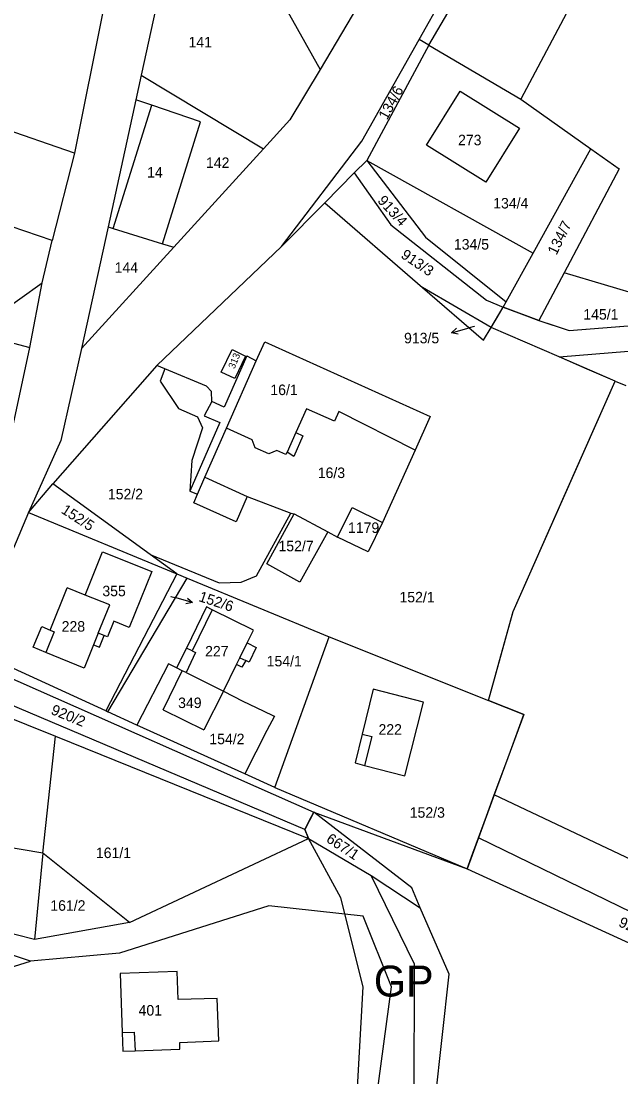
# Model space of a CAD drawing. Extents: x -593358 to -590116, y -1072518 to -1068420.
# Drawn here: x -591600.3 to -591503.2, y -1070728.7 to -1070557.8 of the extents above; entities that cross this region are included whole.
import ezdxf

# ---------------------------------------------------------------- set-up
doc = ezdxf.new("R2010")
doc.units = 0
for name, color, linetype in [('GP', 7, 'Continuous'), ('Parcela KN', 7, 'Continuous'), ('Parcela ZE', 7, 'Continuous'), ('Parcelní číslo', 7, 'Continuous'), ('Parcelní číslo_stavební', 7, 'Continuous'), ('stavby - vnitřní kresba', 7, 'Continuous'), ('Vnitřní obvod', 7, 'Continuous'), ('Vrstva 16', 7, 'Continuous')]:
    doc.layers.add(name, color=color, linetype=linetype)

msp = doc.modelspace()

# ---------------------------------------------------------------- linework, layer by layer
at = {"layer": 'Parcela KN'}
for p, q in [((-591534.3, -1070561.67), (-591510.16, -1070520.22)), ((-591496.78, -1070527.83), (-591519.41, -1070570.42)), ((-591575.98, -1070544.24), (-591580.85, -1070566.52)), ((-591535.87, -1070560.75), (-591529.24, -1070548.94)), ((-591544.13, -1070552.52), (-591551.91, -1070565.58)), ((-591587, -1070555.98), (-591591.64, -1070579.17)), ((-591558.08, -1070554.51), (-591551.91, -1070565.58)), ((-591545.12, -1070577.21), (-591535.87, -1070560.75)), ((-591534.3, -1070561.67), (-591535.87, -1070560.75)), ((-591534.3, -1070561.67), (-591544.34, -1070580.32)), ((-591534.3, -1070561.67), (-591519.41, -1070570.42)), ((-591591.64, -1070579.17), (-591633.68, -1070564.64)), ((-591551.91, -1070565.58), (-591556.78, -1070573.75)), ((-591580.85, -1070566.52), (-591581.72, -1070570.51)), ((-591580.85, -1070566.52), (-591561.04, -1070578.43)), ((-591534.68, -1070577.86), (-591529.22, -1070569.11)), ((-591529.22, -1070569.11), (-591519.62, -1070575.1)), ((-591581.72, -1070570.51), (-591586.21, -1070591.08)), ((-591579.15, -1070571.39), (-591581.72, -1070570.51)), ((-591571.28, -1070574.08), (-591579.15, -1070571.39)), ((-591519.41, -1070570.42), (-591508.07, -1070578.44)), ((-591577.42, -1070593.81), (-591571.28, -1070574.08)), ((-591556.78, -1070573.75), (-591561.04, -1070578.43)), ((-591519.62, -1070575.1), (-591525.08, -1070583.85)), ((-591595.29, -1070593.27), (-591641, -1070577.86)), ((-591558.15, -1070594.24), (-591545.12, -1070577.21)), ((-591525.08, -1070583.85), (-591534.68, -1070577.86)), ((-591591.64, -1070579.17), (-591595.29, -1070593.27)), ((-591561.04, -1070578.43), (-591575.59, -1070594.39)), ((-591517.4, -1070595.32), (-591508.07, -1070578.44)), ((-591508.07, -1070578.44), (-591503.48, -1070581.69)), ((-591544.34, -1070580.32), (-591546.36, -1070582.35)), ((-591544.34, -1070580.32), (-591517.4, -1070595.32)), ((-591544.34, -1070580.32), (-591534.85, -1070592.75)), ((-591503.48, -1070581.69), (-591512.39, -1070598.54)), ((-591546.36, -1070582.35), (-591551.15, -1070587.19)), ((-591551.15, -1070587.19), (-591558.15, -1070594.24)), ((-591551.15, -1070587.19), (-591535.31, -1070600.88)), ((-591586.21, -1070591.08), (-591590.51, -1070610.76)), ((-591586.21, -1070591.08), (-591585.39, -1070591.34)), ((-591585.39, -1070591.34), (-591577.42, -1070593.81)), ((-591596.91, -1070600.14), (-591595.29, -1070593.27)), ((-591534.85, -1070592.75), (-591521.75, -1070603.19)), ((-591575.59, -1070594.39), (-591590.51, -1070610.76)), ((-591578.33, -1070613.54), (-591558.15, -1070594.24)), ((-591577.42, -1070593.81), (-591575.59, -1070594.39)), ((-591521.75, -1070603.19), (-591517.4, -1070595.32)), ((-591512.39, -1070598.54), (-591516.47, -1070606.24)), ((-591498.53, -1070602.65), (-591512.39, -1070598.54)), ((-591607.46, -1070607.68), (-591596.91, -1070600.14)), ((-591598.88, -1070610.6), (-591596.91, -1070600.14)), ((-591535.31, -1070600.88), (-591525.44, -1070609.42)), ((-591522.25, -1070604.1), (-591521.75, -1070603.19)), ((-591524.2, -1070607.35), (-591522.25, -1070604.1)), ((-591516.47, -1070606.24), (-591522.25, -1070604.1)), ((-591525.44, -1070609.42), (-591524.2, -1070607.35)), ((-591513.19, -1070612.13), (-591524.2, -1070607.35)), ((-591516.47, -1070606.24), (-591511.55, -1070607.84)), ((-591511.55, -1070607.84), (-591496.62, -1070606.68)), ((-591603.17, -1070609.49), (-591598.88, -1070610.6)), ((-591602.35, -1070626.72), (-591598.88, -1070610.6)), ((-591590.51, -1070610.76), (-591593.89, -1070625.64)), ((-591562.22, -1070612.74), (-591560.86, -1070609.69)), ((-591560.86, -1070609.69), (-591534.07, -1070621.79)), ((-591513.19, -1070612.13), (-591496.29, -1070610.76)), ((-591567.91, -1070614.6), (-591566.11, -1070610.94)), ((-591563.77, -1070611.97), (-591567.42, -1070620.26)), ((-591566.11, -1070610.94), (-591563.95, -1070612.01)), ((-591563.95, -1070612.01), (-591565.69, -1070615.61)), ((-591563.77, -1070611.97), (-591562.22, -1070612.74)), ((-591504.15, -1070616.05), (-591513.19, -1070612.13)), ((-591578.33, -1070613.54), (-591595.16, -1070632.69)), ((-591577.05, -1070614.08), (-591578.33, -1070613.54)), ((-591570.3, -1070616.89), (-591577.05, -1070614.08)), ((-591567.07, -1070623.67), (-591562.22, -1070612.74)), ((-591565.69, -1070615.61), (-591567.91, -1070614.6)), ((-591569.49, -1070617.73), (-591570.3, -1070616.89)), ((-591520.65, -1070653.33), (-591504.15, -1070616.05)), ((-591504.15, -1070616.05), (-591502.41, -1070616.74)), ((-591569.44, -1070619.37), (-591569.49, -1070617.73)), ((-591567.42, -1070620.26), (-591569.44, -1070619.37)), ((-591554.11, -1070620.52), (-591555.84, -1070624.39)), ((-591549.57, -1070622.53), (-591554.11, -1070620.52)), ((-591548.86, -1070620.99), (-591549.57, -1070622.53)), ((-591536.53, -1070627.25), (-591548.86, -1070620.99)), ((-591534.07, -1070621.79), (-591536.53, -1070627.25)), ((-591570.54, -1070631.6), (-591567.07, -1070623.67)), ((-591562.91, -1070625.54), (-591567.07, -1070623.67)), ((-591555.84, -1070624.39), (-591554.67, -1070624.91)), ((-591593.89, -1070625.64), (-591599.11, -1070637.3)), ((-591562.39, -1070626.84), (-591562.91, -1070625.54)), ((-591554.67, -1070624.91), (-591556.15, -1070628.23)), ((-591560.19, -1070627.81), (-591562.39, -1070626.84)), ((-591558.88, -1070627.31), (-591560.19, -1070627.81)), ((-591557.44, -1070627.95), (-591558.88, -1070627.31)), ((-591557.23, -1070627.57), (-591557.44, -1070627.95)), ((-591556.15, -1070628.23), (-591557.23, -1070627.57)), ((-591536.53, -1070627.25), (-591541.8, -1070638.92)), ((-591599.11, -1070637.3), (-591595.16, -1070632.69)), ((-591579.4, -1070644.11), (-591595.16, -1070632.69)), ((-591570.54, -1070631.6), (-591563.7, -1070634.71)), ((-591563.7, -1070634.71), (-591556.64, -1070637.43)), ((-591599.11, -1070637.3), (-591601.55, -1070643.07)), ((-591599.11, -1070637.3), (-591575.07, -1070647.25)), ((-591562.18, -1070647.55), (-591556.64, -1070637.43)), ((-591560.53, -1070645.61), (-591556.1, -1070637.53)), ((-591556.64, -1070637.43), (-591556.1, -1070637.53)), ((-591556.1, -1070637.53), (-591550.66, -1070640.45)), ((-591549.1, -1070641.29), (-591546.69, -1070636.52)), ((-591546.69, -1070636.52), (-591541.8, -1070638.92)), ((-591541.8, -1070638.92), (-591544.13, -1070643.67)), ((-591550.66, -1070640.45), (-591555.16, -1070648.59)), ((-591550.66, -1070640.45), (-591549.1, -1070641.29)), ((-591544.13, -1070643.67), (-591549.1, -1070641.29)), ((-591589.93, -1070650.69), (-591587.11, -1070643.69)), ((-591587.11, -1070643.69), (-591579.13, -1070646.89)), ((-591579.4, -1070644.11), (-591568.25, -1070648.73)), ((-591575.07, -1070647.25), (-591579.4, -1070644.11)), ((-591555.16, -1070648.59), (-591560.53, -1070645.61)), ((-591575.07, -1070647.25), (-591586.6, -1070669.43)), ((-591586.24, -1070669.6), (-591573.39, -1070647.95)), ((-591579.13, -1070646.89), (-591582.78, -1070655.93)), ((-591575.07, -1070647.25), (-591573.39, -1070647.95)), ((-591573.39, -1070647.95), (-591550.43, -1070657.45)), ((-591564.69, -1070648.62), (-591562.18, -1070647.55)), ((-591595.61, -1070656.38), (-591592.84, -1070649.52)), ((-591589.93, -1070650.69), (-591592.84, -1070649.52)), ((-591568.25, -1070648.73), (-591564.69, -1070648.62)), ((-591585.93, -1070652.29), (-591589.93, -1070650.69)), ((-591587.82, -1070656.87), (-591585.93, -1070652.29)), ((-591570.3, -1070652.62), (-591573.55, -1070659.26)), ((-591569.35, -1070653.09), (-591570.3, -1070652.62)), ((-591562.69, -1070656.35), (-591569.35, -1070653.09)), ((-591524.65, -1070667.76), (-591520.65, -1070653.33)), ((-591585.3, -1070654.91), (-591586.33, -1070657.47)), ((-591582.78, -1070655.93), (-591585.3, -1070654.91)), ((-591598.33, -1070659.14), (-591596.95, -1070655.76)), ((-591596.95, -1070655.76), (-591595.61, -1070656.38)), ((-591586.87, -1070657.25), (-591587.82, -1070656.87)), ((-591563.69, -1070658.4), (-591562.69, -1070656.35)), ((-591586.6, -1070669.43), (-591611.35, -1070658.11)), ((-591587.63, -1070659.13), (-591586.87, -1070657.25)), ((-591586.33, -1070657.47), (-591586.87, -1070657.25)), ((-591563.69, -1070658.4), (-591562.25, -1070659.17)), ((-591559.23, -1070681.84), (-591550.43, -1070657.45)), ((-591550.43, -1070657.45), (-591524.65, -1070667.76)), ((-591611.82, -1070659.77), (-591552.93, -1070685.84)), ((-591596.31, -1070659.98), (-591598.33, -1070659.14)), ((-591590.09, -1070662.5), (-591596.31, -1070659.98)), ((-591588.56, -1070658.75), (-591590.09, -1070662.5)), ((-591588.56, -1070658.75), (-591587.63, -1070659.13)), ((-591573.55, -1070659.26), (-591575.13, -1070662.49)), ((-591562.25, -1070659.17), (-591563.4, -1070661.53)), ((-591576.44, -1070661.84), (-591581.54, -1070671.73)), ((-591575.13, -1070662.49), (-591576.44, -1070661.84)), ((-591567.56, -1070666.23), (-591565.43, -1070661.92)), ((-591564.54, -1070662.36), (-591565.43, -1070661.92)), ((-591563.93, -1070661.29), (-591564.54, -1070662.36)), ((-591563.4, -1070661.53), (-591563.93, -1070661.29)), ((-591577.32, -1070669.25), (-591574.22, -1070662.94)), ((-591574.22, -1070662.94), (-591575.13, -1070662.49)), ((-591573.6, -1070663.25), (-591574.22, -1070662.94)), ((-591573.6, -1070663.25), (-591567.56, -1070666.23)), ((-591615.64, -1070665.09), (-591594.73, -1070673.54)), ((-591554.36, -1070688.66), (-591612.33, -1070664.07)), ((-591567.56, -1070666.23), (-591570.7, -1070672.5)), ((-591567.56, -1070666.23), (-591564.42, -1070667.84)), ((-591543.28, -1070665.94), (-591545.07, -1070673.21)), ((-591535.14, -1070668.03), (-591543.28, -1070665.94)), ((-591564.42, -1070667.84), (-591561.09, -1070669.44)), ((-591538.2, -1070679.94), (-591535.14, -1070668.03)), ((-591524.65, -1070667.76), (-591518.93, -1070670.04)), ((-591586.6, -1070669.43), (-591586.24, -1070669.6)), ((-591581.54, -1070671.73), (-591586.24, -1070669.6)), ((-591577.32, -1070669.25), (-591570.7, -1070672.5)), ((-591561.09, -1070669.44), (-591559.45, -1070670.24)), ((-591559.29, -1070670.31), (-591560.53, -1070672.59)), ((-591559.45, -1070670.24), (-591559.29, -1070670.31)), ((-591518.93, -1070670.04), (-591523.7, -1070683.04)), ((-591564.1, -1070679.63), (-591581.54, -1070671.73)), ((-591596.78, -1070692.48), (-591594.73, -1070673.54)), ((-591594.73, -1070673.54), (-591553.75, -1070690.11)), ((-591560.53, -1070672.59), (-591564.1, -1070679.63)), ((-591545.07, -1070673.21), (-591546.22, -1070677.87)), ((-591546.22, -1070677.87), (-591544.69, -1070678.26)), ((-591544.69, -1070678.26), (-591538.2, -1070679.94)), ((-591559.23, -1070681.84), (-591564.1, -1070679.63)), ((-591559.23, -1070681.84), (-591528.1, -1070695.03)), ((-591523.7, -1070683.04), (-591526.24, -1070689.97)), ((-591453.8, -1070716.15), (-591523.7, -1070683.04)), ((-591552.93, -1070685.84), (-591554.36, -1070688.66)), ((-591537.04, -1070698.1), (-591552.93, -1070685.84)), ((-591552.93, -1070685.84), (-591528.1, -1070695.03)), ((-591554.36, -1070688.66), (-591553.75, -1070690.11)), ((-591596.78, -1070692.48), (-591607.21, -1070690.7)), ((-591582.75, -1070703.7), (-591553.75, -1070690.11)), ((-591553.75, -1070690.11), (-591543.63, -1070696.09)), ((-591526.24, -1070689.97), (-591528.1, -1070695.03)), ((-591465.79, -1070719.51), (-591526.24, -1070689.97)), ((-591596.78, -1070692.48), (-591598.13, -1070706.43)), ((-591582.75, -1070703.7), (-591596.78, -1070692.48)), ((-591536.62, -1070710.46), (-591543.63, -1070696.09)), ((-591543.63, -1070696.09), (-591535.71, -1070701.34)), ((-591528.1, -1070695.03), (-591492.56, -1070711.28)), ((-591535.71, -1070701.34), (-591537.04, -1070698.1)), ((-591560.2, -1070701.01), (-591584.35, -1070708.69)), ((-591544.9, -1070702.7), (-591560.2, -1070701.01)), ((-591531, -1070712.06), (-591535.71, -1070701.34)), ((-591540.35, -1070714.14), (-591544.9, -1070702.7)), ((-591598.77, -1070709.94), (-591618.82, -1070703.42)), ((-591598.13, -1070706.43), (-591609.27, -1070703.65)), ((-591582.75, -1070703.7), (-591598.13, -1070706.43)), ((-591584.35, -1070708.69), (-591598.77, -1070709.94)), ((-591621.42, -1070717.16), (-591598.77, -1070709.94)), ((-591536.7, -1070749.89), (-591536.62, -1070710.46)), ((-591575.04, -1070711.64), (-591584.26, -1070711.97)), ((-591584.26, -1070711.97), (-591583.94, -1070721.52)), ((-591574.89, -1070716.17), (-591575.04, -1070711.64)), ((-591533.89, -1070737.97), (-591531, -1070712.06)), ((-591543.97, -1070740.92), (-591540.35, -1070714.14)), ((-591568.54, -1070716.03), (-591574.89, -1070716.17)), ((-591568.29, -1070722.84), (-591568.54, -1070716.03)), ((-591583.94, -1070721.52), (-591583.84, -1070724.54)), ((-591574.63, -1070724.2), (-591574.62, -1070723.13)), ((-591574.62, -1070723.13), (-591568.29, -1070722.84)), ((-591583.84, -1070724.54), (-591581.84, -1070724.47)), ((-591581.84, -1070724.47), (-591574.63, -1070724.2))]:
    msp.add_line(p, q, dxfattribs=at)
at = {"layer": 'Parcela ZE'}
for p, q in [((-591546.36, -1070582.35), (-591540.47, -1070590.77)), ((-591540.47, -1070590.77), (-591524.98, -1070602.96)), ((-591524.2, -1070607.35), (-591535.31, -1070600.88)), ((-591524.98, -1070602.96), (-591522.25, -1070604.1))]:
    msp.add_line(p, q, dxfattribs=at)
at = {"layer": 'stavby - vnitřní kresba'}
for p, q in [((-591585.39, -1070591.34), (-591579.15, -1070571.39)), ((-591577.05, -1070614.08), (-591577.81, -1070616.08)), ((-591577.81, -1070616.08), (-591574.8, -1070620.5)), ((-591574.8, -1070620.5), (-591571.75, -1070621.82)), ((-591569.44, -1070619.37), (-591570.64, -1070621.69)), ((-591571.75, -1070621.82), (-591570.92, -1070623.62)), ((-591570.64, -1070621.69), (-591568.12, -1070622.74)), ((-591568.12, -1070622.74), (-591572.99, -1070633.89)), ((-591570.92, -1070623.62), (-591572.67, -1070628.9)), ((-591555.84, -1070624.39), (-591557.23, -1070627.57)), ((-591572.67, -1070628.9), (-591572.99, -1070633.89)), ((-591571.73, -1070634.36), (-591570.54, -1070631.6)), ((-591572.99, -1070633.89), (-591571.73, -1070634.36)), ((-591572.32, -1070635.74), (-591571.73, -1070634.36)), ((-591565.5, -1070638.85), (-591572.32, -1070635.74)), ((-591563.7, -1070634.71), (-591565.5, -1070638.85)), ((-591569.35, -1070653.09), (-591572.61, -1070659.72)), ((-591594.96, -1070656.65), (-591596.31, -1070659.98)), ((-591595.61, -1070656.38), (-591594.96, -1070656.65)), ((-591587.82, -1070656.87), (-591588.56, -1070658.75)), ((-591564.9, -1070660.84), (-591563.69, -1070658.4)), ((-591572.05, -1070659.99), (-591573.6, -1070663.25)), ((-591572.61, -1070659.72), (-591573.55, -1070659.26)), ((-591572.61, -1070659.72), (-591572.05, -1070659.99)), ((-591565.43, -1070661.92), (-591564.9, -1070660.84)), ((-591564.9, -1070660.84), (-591563.93, -1070661.29)), ((-591545.07, -1070673.21), (-591543.52, -1070673.6)), ((-591543.52, -1070673.6), (-591544.69, -1070678.26)), ((-591583.94, -1070721.52), (-591581.97, -1070721.45)), ((-591581.97, -1070721.45), (-591581.84, -1070724.47))]:
    msp.add_line(p, q, dxfattribs=at)
at = {"layer": 'Vnitřní obvod'}
for points in [[(-591528.1, -1070695.03), (-591527.17, -1070692.5), (-591526.24, -1070689.97), (-591524.97, -1070686.505), (-591523.7, -1070683.04), (-591521.315, -1070676.54), (-591518.93, -1070670.04), (-591521.79, -1070668.9), (-591524.65, -1070667.76), (-591522.65, -1070660.545), (-591520.65, -1070653.33), (-591512.4, -1070634.69), (-591504.15, -1070616.05), (-591508.67, -1070614.09), (-591513.19, -1070612.13), (-591518.695, -1070609.74), (-591524.2, -1070607.35), (-591523.225, -1070605.725), (-591522.25, -1070604.1), (-591519.36, -1070605.17), (-591516.47, -1070606.24), (-591514.01, -1070607.04), (-591511.55, -1070607.84), (-591504.085, -1070607.26), (-591496.62, -1070606.68)], [(-591565.84, -1070789.78), (-591564.725, -1070788.375), (-591563.61, -1070786.97), (-591558.085, -1070780.14), (-591552.56, -1070773.31), (-591550.94, -1070762.415), (-591549.32, -1070751.52), (-591546.645, -1070746.22), (-591546.152, -1070739.519), (-591545.839, -1070730.457), (-591544.902, -1070714.129), (-591548.546, -1070699.703), (-591553.75, -1070690.11), (-591554.055, -1070689.385), (-591554.36, -1070688.66), (-591553.645, -1070687.25), (-591552.93, -1070685.84), (-591540.515, -1070690.435), (-591528.1, -1070695.03)]]:
    msp.add_lwpolyline(points, dxfattribs=at)
at = {"layer": 'Vrstva 16'}
for p, q in [((-591526.95, -1070607.21), (-591527.74, -1070607.43)), ((-591530.631, -1070608.231), (-591527.74, -1070607.43)), ((-591576.05, -1070650.92), (-591575.42, -1070651.1)), ((-591572.534, -1070651.919), (-591575.42, -1070651.1))]:
    msp.add_line(p, q, dxfattribs=at)
for points in [[(-591529.534, -1070608.446), (-591530.631, -1070608.231), (-591529.801, -1070607.482)], [(-591573.359, -1070651.165), (-591572.534, -1070651.919), (-591573.632, -1070652.127)]]:
    msp.add_lwpolyline(points, dxfattribs=at)

# ---------------------------------------------------------------- texts
at = {"layer": 'GP'}
msp.add_text('GP', height=5, dxfattribs=at).set_placement((-591543.19, -1070715.683))
at = {"layer": 'Parcelní číslo'}
for s, height, p in [('141', 1.7, (-591573.198, -1070562.01)), ('142', 1.7, (-591570.37, -1070581.54)), ('134/4', 1.7, (-591523.872, -1070588.1)), ('134/5', 1.7, (-591530.239, -1070594.75)), ('144', 1.7, (-591585.156, -1070598.51)), ('145/1', 1.7, (-591509.284, -1070606.09)), ('913/5', 0.1, (-591527.139, -1070607.21)), ('152/2', 1.7, (-591586.249, -1070635.19)), ('1179', 1.7, (-591547.377, -1070640.63)), ('152/7', 1.7, (-591558.636, -1070643.6)), ('152/1', 1.7, (-591539.048, -1070651.87)), ('152/6', 0.1, (-591576.239, -1070650.92)), ('154/1', 1.7, (-591560.544, -1070662.23)), ('154/2', 1.7, (-591569.826, -1070674.84)), ('152/3', 1.7, (-591537.383, -1070686.74)), ('161/1', 1.7, (-591588.189, -1070693.27)), ('161/2', 1.7, (-591595.571, -1070701.8))]:
    msp.add_text(s, height=height, dxfattribs=at).set_placement(p)
for s, rotation, p in [('134/6', 61.30648, (-591541.063, -1070573.873)), ('913/4', 312.31929, (-591542.706, -1070586.925)), ('134/7', 63.88479, (-591513.639, -1070595.752)), ('913/3', 325.8411, (-591538.947, -1070595.97)), ('152/5', 327.04431, (-591593.939, -1070637.301)), ('920/2', 337.81592, (-591595.59, -1070669.908)), ('667/1', 326.58594, (-591551.042, -1070690.543)), ('920/4', 336.03975, (-591503.709, -1070704.265))]:
    msp.add_text(s, height=1.7, rotation=rotation, dxfattribs=at).set_placement(p)
at = {"layer": 'Parcelní číslo_stavební'}
for s, p in [('273', (-591529.565, -1070577.87)), ('14', (-591579.907, -1070583.1)), ('16/1', (-591559.948, -1070618.31)), ('16/3', (-591552.273, -1070631.74)), ('355', (-591587.145, -1070650.88)), ('228', (-591593.732, -1070656.61)), ('227', (-591570.511, -1070660.63)), ('349', (-591574.881, -1070668.98)), ('222', (-591542.445, -1070673.29)), ('401', (-591581.283, -1070718.77))]:
    msp.add_text(s, height=1.7, dxfattribs=at).set_placement(p)
msp.add_text('313', height=1.14, rotation=67.66632, dxfattribs=at).set_placement((-591565.754, -1070614.154))
at = {"layer": 'Vrstva 16'}
msp.add_text('913/5', height=1.7, dxfattribs=at).set_placement((-591538.306, -1070609.93))
msp.add_text('152/6', height=1.7, rotation=341.82662, dxfattribs=at).set_placement((-591571.667, -1070651.638))

doc.saveas('drawing.dxf')
